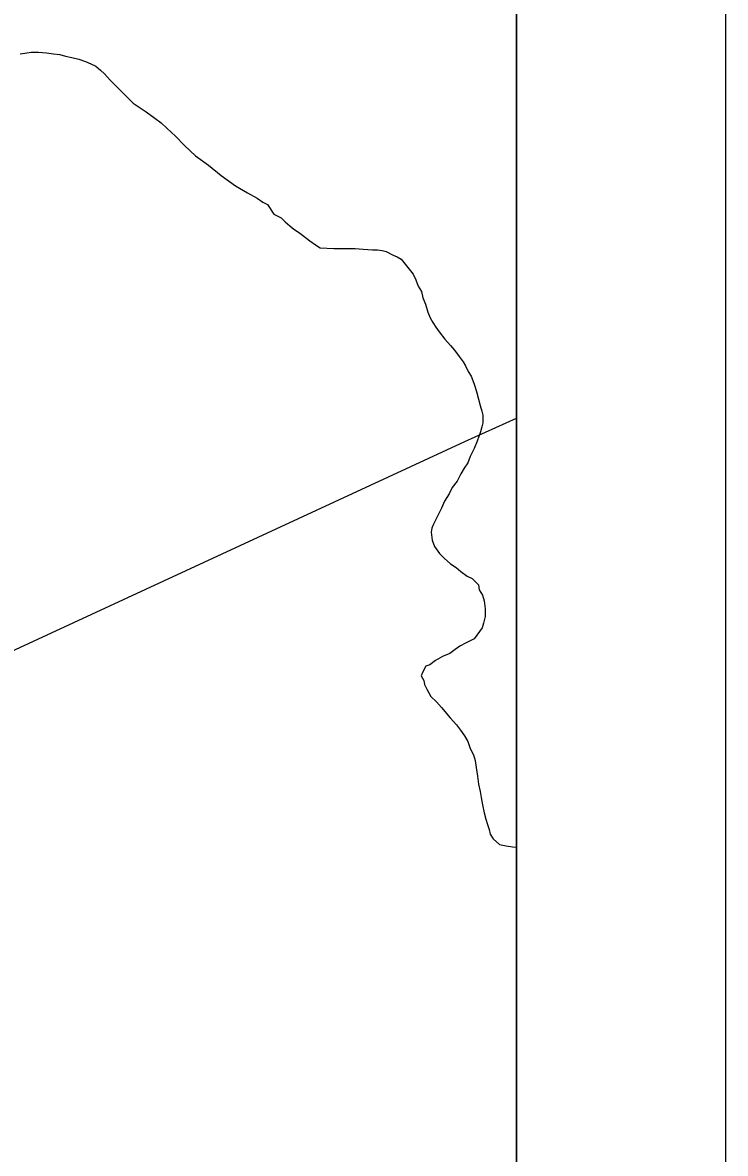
# Model space of a CAD drawing. Extents: x -59 to 82, y -3 to 49.
# Drawn here: x -48.334 to -47.998, y 47.357 to 47.899 of the extents above; entities that cross this region are included whole.
import ezdxf

# ---------------------------------------------------------------- set-up
doc = ezdxf.new("R2010")
doc.units = 0
for name, color, linetype in [('GM_X_Corporation', 7, 'Continuous'), ('GM_X_Minor_River', 7, 'Continuous'), ('GM_X_State_Route', 7, 'Continuous'), ('SH_Data', 7, 'Continuous')]:
    doc.layers.add(name, color=color, linetype=linetype)

msp = doc.modelspace()

# ---------------------------------------------------------------- linework, layer by layer
at = {"layer": 'GM_X_Corporation'}
for p in [(-48.09799, 42.49125), (-48.09799, 46.29445)]:
    msp.add_line(p, (-48.09799, 49.29125), dxfattribs=at)
at = {"layer": 'GM_X_Minor_River'}
for p, q in [((-48.33008, 47.88442), (-48.32666, 47.88444)), ((-48.32666, 47.88444), (-48.32286, 47.88409)), ((-48.33539, 47.88362), (-48.33311, 47.88402)), ((-48.33311, 47.88402), (-48.33008, 47.88442)), ((-48.32286, 47.88409), (-48.31944, 47.88373)), ((-48.31944, 47.88373), (-48.3164, 47.88338)), ((-48.3164, 47.88338), (-48.31373, 47.88263)), ((-48.31373, 47.88263), (-48.31069, 47.8819)), ((-48.31069, 47.8819), (-48.30727, 47.88116)), ((-48.30727, 47.88116), (-48.30422, 47.88004)), ((-48.30422, 47.88004), (-48.30155, 47.87892)), ((-48.30155, 47.87892), (-48.29926, 47.8778)), ((-48.29926, 47.8778), (-48.29697, 47.87592)), ((-48.29697, 47.87592), (-48.29506, 47.87403)), ((-48.29506, 47.87403), (-48.29237, 47.87101)), ((-48.29237, 47.87101), (-48.28127, 47.86007)), ((-48.28127, 47.86007), (-48.27516, 47.85593)), ((-48.27516, 47.85593), (-48.27096, 47.85292)), ((-48.27096, 47.85292), (-48.26791, 47.85066)), ((-48.26791, 47.85066), (-48.26523, 47.84802)), ((-48.26523, 47.84802), (-48.26102, 47.84425)), ((-48.26102, 47.84425), (-48.2568, 47.83972)), ((-48.2568, 47.83972), (-48.25145, 47.83482)), ((-48.25145, 47.83482), (-48.24534, 47.83031)), ((-48.24534, 47.83031), (-48.23922, 47.82541)), ((-48.23922, 47.82541), (-48.23234, 47.82052)), ((-48.23234, 47.82052), (-48.22662, 47.81714)), ((-48.22662, 47.81714), (-48.22204, 47.81452)), ((-48.22204, 47.81452), (-48.21937, 47.81263)), ((-48.21937, 47.81263), (-48.21708, 47.81151)), ((-48.21708, 47.81151), (-48.21401, 47.80697)), ((-48.21401, 47.80697), (-48.21058, 47.8051)), ((-48.21058, 47.8051), (-48.20866, 47.80321)), ((-48.20866, 47.80321), (-48.20637, 47.80133)), ((-48.20637, 47.80133), (-48.20446, 47.79982)), ((-48.20446, 47.79982), (-48.20217, 47.79832)), ((-48.20217, 47.79832), (-48.20026, 47.79681)), ((-48.20026, 47.79681), (-48.19682, 47.79418)), ((-48.19682, 47.79418), (-48.19414, 47.7923)), ((-48.19414, 47.7923), (-48.19185, 47.79079)), ((-48.19185, 47.79079), (-48.18539, 47.79046)), ((-48.18539, 47.79046), (-48.18122, 47.79049)), ((-48.18122, 47.79049), (-48.1778, 47.79051)), ((-48.1778, 47.79051), (-48.17514, 47.79053)), ((-48.17514, 47.79053), (-48.17134, 47.79018)), ((-48.17134, 47.79018), (-48.16678, 47.78983)), ((-48.16678, 47.78983), (-48.1645, 47.78985)), ((-48.1645, 47.78985), (-48.16222, 47.78948)), ((-48.16222, 47.78948), (-48.16032, 47.78912)), ((-48.16032, 47.78912), (-48.15689, 47.78724)), ((-48.15689, 47.78724), (-48.15498, 47.7865)), ((-48.15498, 47.7865), (-48.15308, 47.78537)), ((-48.15308, 47.78537), (-48.14732, 47.77819)), ((-48.14732, 47.77819), (-48.14616, 47.77554)), ((-48.14616, 47.77554), (-48.145, 47.77251)), ((-48.145, 47.77251), (-48.14346, 47.76986)), ((-48.14346, 47.76986), (-48.14267, 47.76683)), ((-48.14267, 47.76683), (-48.14151, 47.76379)), ((-48.14151, 47.76379), (-48.14034, 47.76)), ((-48.14034, 47.76), (-48.13918, 47.75735)), ((-48.13918, 47.75735), (-48.13802, 47.75508)), ((-48.13802, 47.75508), (-48.13648, 47.75281)), ((-48.13648, 47.75281), (-48.13494, 47.75054)), ((-48.13494, 47.75054), (-48.13226, 47.74714)), ((-48.13226, 47.74714), (-48.12958, 47.74412)), ((-48.12958, 47.74412), (-48.12766, 47.74185)), ((-48.12766, 47.74185), (-48.12535, 47.73883)), ((-48.12535, 47.73883), (-48.12343, 47.73618)), ((-48.12343, 47.73618), (-48.12228, 47.73429)), ((-48.12228, 47.73429), (-48.12112, 47.73164)), ((-48.12112, 47.73164), (-48.11958, 47.72937)), ((-48.11958, 47.72937), (-48.11842, 47.72596)), ((-48.11842, 47.72596), (-48.11764, 47.72406)), ((-48.11764, 47.72406), (-48.11686, 47.72141)), ((-48.11686, 47.72141), (-48.11608, 47.71838)), ((-48.11608, 47.71838), (-48.11529, 47.71534)), ((-48.11529, 47.71534), (-48.11451, 47.71269)), ((-48.11451, 47.71269), (-48.11411, 47.71079)), ((-48.11408, 47.70699), (-48.11445, 47.70509)), ((-48.11411, 47.71079), (-48.11408, 47.70699)), ((-48.11593, 47.70052), (-48.11667, 47.69823)), ((-48.11519, 47.7028), (-48.11593, 47.70052)), ((-48.11445, 47.70509), (-48.11519, 47.7028)), ((-48.11667, 47.69823), (-48.11816, 47.6948)), ((-48.12003, 47.69099), (-48.12115, 47.68794)), ((-48.11816, 47.6948), (-48.12003, 47.69099)), ((-48.12302, 47.68527), (-48.12452, 47.6826)), ((-48.12115, 47.68794), (-48.12302, 47.68527)), ((-48.12639, 47.67916), (-48.12864, 47.67611)), ((-48.12452, 47.6826), (-48.12639, 47.67916)), ((-48.12864, 47.67611), (-48.13014, 47.67306)), ((-48.13239, 47.66962), (-48.13388, 47.66619)), ((-48.13014, 47.67306), (-48.13239, 47.66962)), ((-48.13388, 47.66619), (-48.13761, 47.65856)), ((-48.13761, 47.65856), (-48.13836, 47.65666)), ((-48.13836, 47.65666), (-48.13872, 47.65475)), ((-48.13872, 47.65475), (-48.13831, 47.65096)), ((-48.13831, 47.65096), (-48.13715, 47.64792)), ((-48.13715, 47.64792), (-48.13484, 47.64452)), ((-48.13484, 47.64452), (-48.13255, 47.64226)), ((-48.13255, 47.64226), (-48.12949, 47.63962)), ((-48.12949, 47.63962), (-48.12681, 47.63774)), ((-48.12681, 47.63774), (-48.12452, 47.63586)), ((-48.12452, 47.63586), (-48.12146, 47.6336)), ((-48.12146, 47.6336), (-48.11918, 47.63247)), ((-48.11918, 47.63247), (-48.11611, 47.62946)), ((-48.11611, 47.62946), (-48.11572, 47.62718)), ((-48.11572, 47.62718), (-48.11418, 47.62453)), ((-48.11418, 47.62453), (-48.11339, 47.62188)), ((-48.11339, 47.62188), (-48.11298, 47.61808)), ((-48.11295, 47.61428), (-48.11369, 47.61123)), ((-48.11298, 47.61808), (-48.11295, 47.61428)), ((-48.11443, 47.60895), (-48.11818, 47.6036)), ((-48.11369, 47.61123), (-48.11443, 47.60895)), ((-48.11818, 47.6036), (-48.12196, 47.60168)), ((-48.12726, 47.5986), (-48.1299, 47.59668)), ((-48.12499, 47.60013), (-48.12726, 47.5986)), ((-48.12196, 47.60168), (-48.12499, 47.60013)), ((-48.1367, 47.59321), (-48.13935, 47.59129)), ((-48.1333, 47.59513), (-48.1367, 47.59321)), ((-48.1299, 47.59668), (-48.1333, 47.59513)), ((-48.14274, 47.58784), (-48.14348, 47.58594)), ((-48.14124, 47.59052), (-48.14274, 47.58784)), ((-48.13935, 47.59129), (-48.14124, 47.59052)), ((-48.14348, 47.58594), (-48.14232, 47.58367)), ((-48.14232, 47.58367), (-48.14193, 47.58177)), ((-48.14193, 47.58177), (-48.14077, 47.5795)), ((-48.14077, 47.5795), (-48.13884, 47.57609)), ((-48.13884, 47.57609), (-48.13616, 47.57345)), ((-48.13616, 47.57345), (-48.13386, 47.57081)), ((-48.13386, 47.57081), (-48.12965, 47.5659)), ((-48.12965, 47.5659), (-48.12658, 47.5625)), ((-48.12658, 47.5625), (-48.12466, 47.55986)), ((-48.12466, 47.55986), (-48.12274, 47.55721)), ((-48.12274, 47.55721), (-48.1212, 47.55456)), ((-48.1212, 47.55456), (-48.12004, 47.55115)), ((-48.12004, 47.55115), (-48.11849, 47.54812)), ((-48.11849, 47.54812), (-48.11771, 47.54547)), ((-48.11771, 47.54547), (-48.1173, 47.54205)), ((-48.1173, 47.54205), (-48.11651, 47.53787)), ((-48.11651, 47.53787), (-48.1161, 47.53408)), ((-48.1161, 47.53408), (-48.11531, 47.53066)), ((-48.11531, 47.53066), (-48.11491, 47.52763)), ((-48.11491, 47.52763), (-48.11412, 47.52421)), ((-48.11412, 47.52421), (-48.11333, 47.52042)), ((-48.11333, 47.52042), (-48.11254, 47.51738)), ((-48.11254, 47.51738), (-48.11176, 47.51473)), ((-48.11176, 47.51473), (-48.11099, 47.51245)), ((-48.11099, 47.51245), (-48.11059, 47.51018)), ((-48.11059, 47.51018), (-48.10905, 47.50791)), ((-48.10905, 47.50791), (-48.10599, 47.50527)), ((-48.10599, 47.50527), (-48.10295, 47.50453)), ((-48.10295, 47.50453), (-48.09991, 47.50417)), ((-48.09991, 47.50417), (-48.09799, 47.50398))]:
    msp.add_line(p, q, dxfattribs=at)
at = {"layer": 'GM_X_State_Route'}
for p, q in [((-48.12259, 47.69817), (-48.09799, 47.70931)), ((-48.36549, 47.58574), (-48.12259, 47.69817))]:
    msp.add_line(p, q, dxfattribs=at)
at = {"layer": 'SH_Data'}
for p, q in [((-47.99799, 49.39125), (-47.99799, 42.39125)), ((-48.09799, 49.29125), (-48.09799, 42.49125))]:
    msp.add_line(p, q, dxfattribs=at)

doc.saveas('drawing.dxf')
